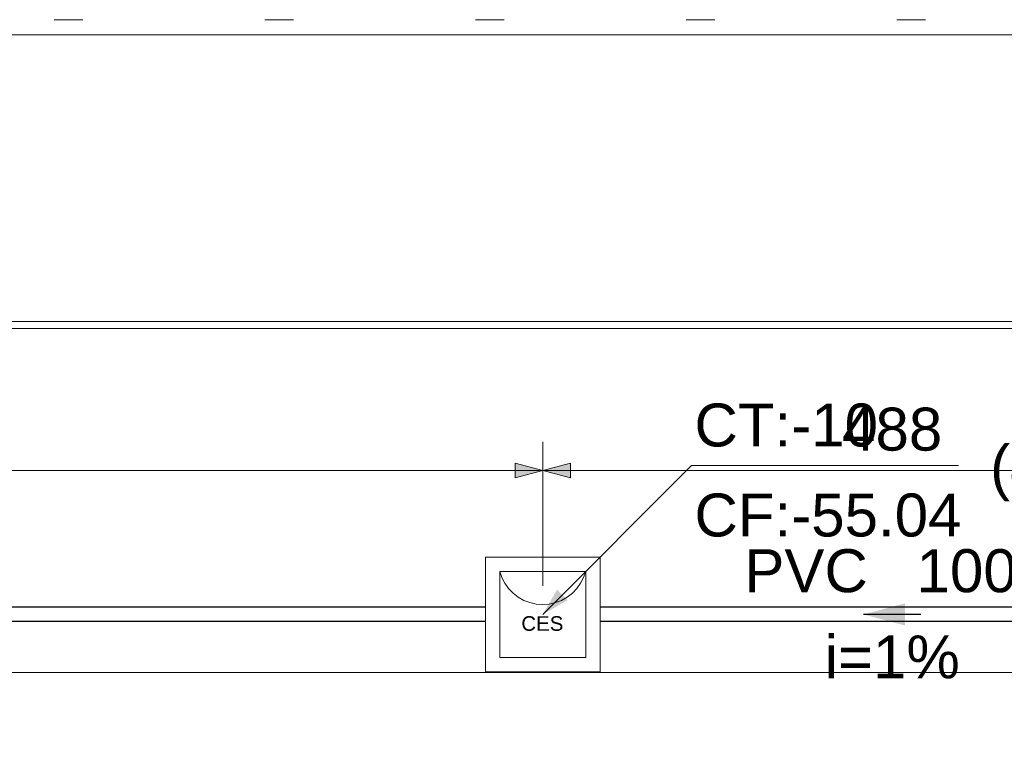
# Model space of a CAD drawing. Header units: feet. Extents: x 8 to 127, y 6 to 90.
# Tile 268 of 538: x 21.82 to 25.25, y 84.17 to 86.69. Entities that reach past the tile are written whole.
import ezdxf

# ---------------------------------------------------------------- set-up
doc = ezdxf.new("R2010")
doc.units = ezdxf.units.FT
doc.header["$MEASUREMENT"] = 0
for name, pattern in [('DASHED', [1.905, 1.27, -0.635]), ('DOT', [0.635, 0, -0.635]), ('HIDDENX2', [1.905, 1.27, -0.635]), ('JIS_02_1.2', [0.25, 0.125, -0.125])]:
    doc.linetypes.add(name, pattern=pattern)
for name, color, linetype in [('ALV Baixa', 252, 'Continuous'), ('Alvenaria', 7, 'Continuous'), ('NO ESPESSURA', 250, 'Continuous'), ('Projeção', 252, 'HIDDENX2')]:
    doc.layers.add(name, color=color, linetype=linetype)
for name, color, linetype, lineweight in [('Cotas', 8, 'Continuous', 0), ('DI-Área do detalhe', 7, 'DOT', 0), ('Simbolos', 5, 'Continuous', 20), ('Simbolos_int', 53, 'Continuous', 15), ('Texto da cota', 7, 'Continuous', 0), ('Textos', 7, 'Continuous', 9), ('TQ-Caixa de alvenaria Sub-coletores', 108, 'Continuous', 18), ('TQ-Condutos Sub-coletores', 108, 'Continuous', 25), ('TQ-Sentido conduto Sub-coletores', 108, 'Continuous', 30), ('TQ-Textos conduto Sub-coletores', 108, 'Continuous', 9)]:
    doc.layers.add(name, color=color, linetype=linetype, lineweight=lineweight)
doc.styles.add('Arial', font='arial.ttf')

msp = doc.modelspace()

# ---------------------------------------------------------------- hatches: boundary and pattern name
at = {"layer": 'Cotas', "linetype": 'Continuous'}
for points in [[(23.6411, 85.1166), (23.5445, 85.1424), (23.5445, 85.0907)], [(23.6411, 85.1166), (23.7377, 85.0907), (23.7377, 85.1424)], [(23.6411, 84.6142), (23.7277, 84.6642), (23.6911, 84.7008)]]:
    msp.add_hatch(color=8, dxfattribs=at).paths.add_polyline_path(points)
at = {"layer": 'TQ-Sentido conduto Sub-coletores', "linetype": 'Continuous'}
msp.add_hatch(color=108, dxfattribs=at).paths.add_polyline_path([(24.7603, 84.6142), (24.9052, 84.5754), (24.9052, 84.6531)])

# ---------------------------------------------------------------- linework, layer by layer
at = {"layer": 'ALV Baixa', "lineweight": 5}
for p, q in [((71.0902, 85.6367), (14.7902, 85.6367)), ((71.0902, 85.6117), (14.7902, 85.6117))]:
    msp.add_line(p, q, dxfattribs=at)
at = {"layer": 'Alvenaria', "lineweight": 5}
msp.add_line((18.4652, 84.4117), (35.6366, 84.4117), dxfattribs=at)
at = {"layer": 'Cotas'}
for p, q in [((23.6411, 84.7142), (23.6411, 85.2166)), ((23.6411, 84.7142), (23.6411, 85.2166)), ((23.6411, 84.6142), (24.1605, 85.1336)), ((24.1605, 85.1336), (25.0921, 85.1336)), ((18.2652, 85.1166), (23.6411, 85.1166)), ((23.6411, 85.1166), (26.0794, 85.1166))]:
    msp.add_line(p, q, dxfattribs=at)
for points in [[(23.6411, 85.1166), (23.5445, 85.1424), (23.5445, 85.0907)], [(23.6411, 85.1166), (23.7377, 85.0907), (23.7377, 85.1424)]]:
    msp.add_lwpolyline(points, close=True, dxfattribs=at)
at = {"layer": 'DI-Área do detalhe'}
msp.add_lwpolyline([(14.5863, 86.6899), (77.4592, 86.6899), (77.4592, 40.1026), (14.5863, 40.1026), (14.5863, 86.6899)], dxfattribs=at)
at = {"layer": 'NO ESPESSURA', "lineweight": 5}
msp.add_line((70.0902, 86.6367), (15.6652, 86.6367), dxfattribs=at)
at = {"layer": 'Projeção', "lineweight": 5}
msp.add_line((18.4652, 84.4117), (35.6366, 84.4117), dxfattribs=at)
at = {"layer": 'Simbolos', "linetype": 'Continuous'}
for p, q in [((23.8411, 84.8142), (23.4411, 84.8142)), ((23.4411, 84.8142), (23.4411, 84.4142)), ((23.8411, 84.4142), (23.8411, 84.8142)), ((23.4411, 84.4142), (23.8411, 84.4142))]:
    msp.add_line(p, q, dxfattribs=at)
at = {"layer": 'Simbolos_int', "linetype": 'DASHED'}
for p, q in [((23.7911, 84.7642), (23.4911, 84.7642)), ((23.4911, 84.7642), (23.4911, 84.4642)), ((23.7911, 84.4642), (23.7911, 84.7642)), ((23.4911, 84.4642), (23.7911, 84.4642))]:
    msp.add_line(p, q, dxfattribs=at)
at = {"layer": 'Simbolos_int', "linetype": 'DOT'}
for p, q in [((23.4911, 84.7642), (23.4985, 84.7429)), ((23.7838, 84.7429), (23.7911, 84.7642)), ((23.4985, 84.7429), (23.5089, 84.7228)), ((23.5089, 84.7228), (23.5221, 84.7044)), ((23.7602, 84.7044), (23.7734, 84.7228)), ((23.7734, 84.7228), (23.7838, 84.7429)), ((23.5221, 84.7044), (23.5378, 84.6882)), ((23.5378, 84.6882), (23.5557, 84.6744)), ((23.5557, 84.6744), (23.5754, 84.6634)), ((23.7069, 84.6634), (23.7266, 84.6744)), ((23.7266, 84.6744), (23.7445, 84.6882)), ((23.7445, 84.6882), (23.7602, 84.7044)), ((23.5754, 84.6634), (23.5965, 84.6553)), ((23.5965, 84.6553), (23.6186, 84.6504)), ((23.6186, 84.6504), (23.6411, 84.6488)), ((23.6411, 84.6488), (23.6637, 84.6504)), ((23.6637, 84.6504), (23.6857, 84.6553)), ((23.6857, 84.6553), (23.7069, 84.6634))]:
    msp.add_line(p, q, dxfattribs=at)
at = {"layer": 'TQ-Caixa de alvenaria Sub-coletores', "linetype": 'Continuous'}
for p, q in [((23.4411, 84.8142), (23.4411, 84.4142)), ((23.8411, 84.8142), (23.4411, 84.8142)), ((23.8411, 84.4142), (23.8411, 84.8142)), ((23.4411, 84.4142), (23.8411, 84.4142))]:
    msp.add_line(p, q, dxfattribs=at)
at = {"layer": 'TQ-Caixa de alvenaria Sub-coletores', "linetype": 'JIS_02_1.2'}
for p, q in [((23.4911, 84.7642), (23.4911, 84.4642)), ((23.7911, 84.7642), (23.4911, 84.7642)), ((23.7911, 84.4642), (23.7911, 84.7642)), ((23.4911, 84.4642), (23.7911, 84.4642))]:
    msp.add_line(p, q, dxfattribs=at)
at = {"layer": 'TQ-Condutos Sub-coletores'}
for p, q in [((23.4411, 84.6392), (18.4652, 84.6392)), ((25.8794, 84.6392), (23.8411, 84.6392)), ((23.4411, 84.5892), (18.4652, 84.5892)), ((25.8794, 84.5892), (23.8411, 84.5892))]:
    msp.add_line(p, q, dxfattribs=at)
at = {"layer": 'TQ-Sentido conduto Sub-coletores'}
msp.add_line((24.9603, 84.6142), (24.7603, 84.6142), dxfattribs=at)

# ---------------------------------------------------------------- texts
at = {"layer": 'Simbolos', "insert": (23.5665, 84.5563), "char_height": 0.05107, "width": 0.293503, "attachment_point": 7, "line_spacing_factor": 0.6, "style": 'Arial'}
msp.add_mtext('CES', dxfattribs=at)
at = {"layer": 'Texto da cota', "insert": (24.8603, 85.1838), "char_height": 0.15, "width": 0.739009, "attachment_point": 8, "line_spacing_factor": 0.9, "style": 'Arial'}
msp.add_mtext('488', dxfattribs=at)
at = {"layer": 'Textos', "char_height": 0.15, "attachment_point": 7, "line_spacing_factor": 0.6, "style": 'Arial'}
for s, insert, width in [('CT:-10', (24.1705, 85.1982), 1.280716), ('(45.04)', (25.2021, 85.0091), 1.327363), ('CF:-55.04', (24.1705, 84.8841), 1.86311)]:
    msp.add_mtext(s, dxfattribs=dict(at, insert=insert, width=width))
at = {"layer": 'TQ-Textos conduto Sub-coletores', "char_height": 0.15, "line_spacing_factor": 0.6, "style": 'Arial'}
for s, insert, width, attachment_point in [('PVC', (24.7753, 84.6897), 0.862043, 9), ('100 mm', (24.9453, 84.6897), 1.51372, 7), ('i=1%', (24.8603, 84.3897), 0.943445, 8)]:
    msp.add_mtext(s, dxfattribs=dict(at, insert=insert, width=width, attachment_point=attachment_point))

doc.saveas('drawing.dxf')
